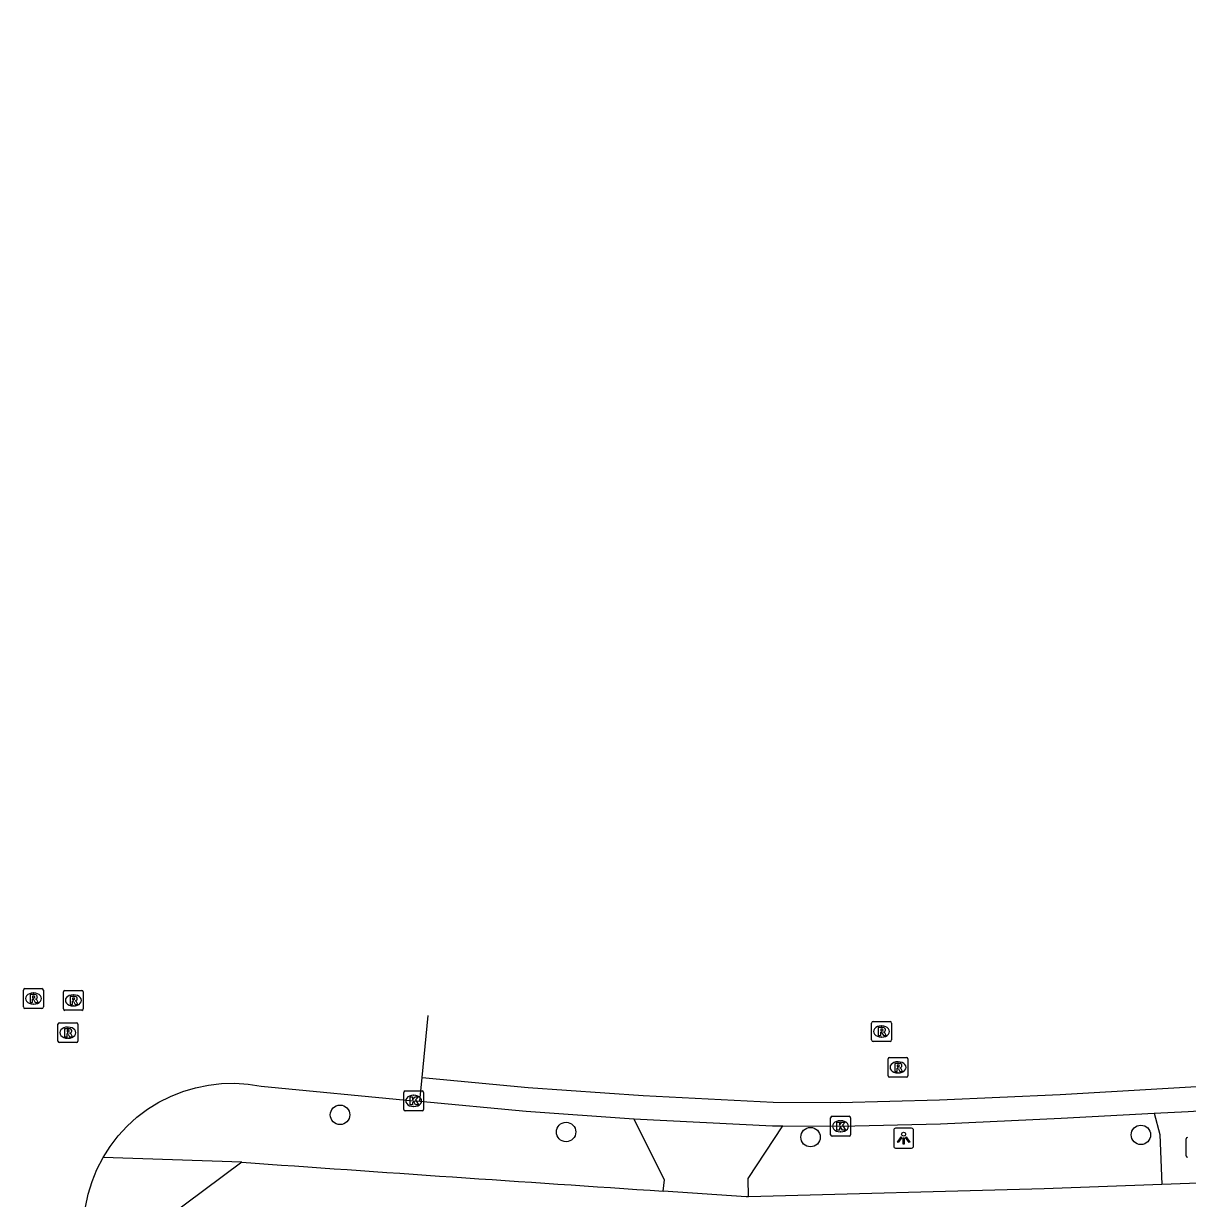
# Model space of a CAD drawing. Extents: x 157692 to 159670, y 381454 to 383289.
# Drawn here: x 159161.8 to 159220.3, y 382895.5 to 382954.6 of the extents above; entities that cross this region are included whole.
import ezdxf

# ---------------------------------------------------------------- set-up
doc = ezdxf.new("R2010")
doc.units = 0
for name, color, linetype in [('IMGEO_Boom', 7, 'Continuous'), ('IMGEO_Brandkraan', 7, 'Continuous'), ('IMGEO_Kolk', 7, 'Continuous'), ('IMGEO_Lichtpunt', 7, 'Continuous'), ('IMGEO_Rijbaan_lokaal_gesloten', 7, 'Continuous'), ('IMGEO_Rijbaan_lokaal_open', 7, 'Continuous'), ('IMGEO_Rioolput', 7, 'Continuous'), ('IMGEO_Voetpad_open', 7, 'Continuous')]:
    doc.layers.add(name, color=color, linetype=linetype)

msp = doc.modelspace()

# ---------------------------------------------------------------- linework, layer by layer
at = {"layer": 'IMGEO_Boom'}
for centre in [(159177.755, 382899.731), (159189.116, 382898.87), (159201.402, 382898.611), (159218.005, 382898.724)]:
    msp.add_circle(centre, 0.489, dxfattribs=at)
at = {"layer": 'IMGEO_Brandkraan'}
msp.add_line((159220.273, 382897.672), (159220.273, 382898.524), dxfattribs=at)
msp.add_lwpolyline([(159220.273, 382897.672), (159220.273, 382898.524)], dxfattribs=at)
for centre, start, end in [((159220.35, 382898.522), 91.55205, 178.44795), ((159220.35, 382898.522), 91.55205, 178.44795), ((159220.35, 382897.674), 181.55205, 268.44795), ((159220.35, 382897.674), 181.55205, 268.44795)]:
    msp.add_arc(centre, 0.0765, start, end, dxfattribs=at)
at = {"layer": 'IMGEO_Kolk'}
for p, q in [((159180.954, 382900.006), (159180.954, 382900.858)), ((159181.029, 382900.932), (159181.881, 382900.932)), ((159181.955, 382900.858), (159181.955, 382900.006)), ((159181.442, 382900.712), (159181.467, 382900.712)), ((159181.881, 382899.932), (159181.029, 382899.932)), ((159181.465, 382900.152), (159181.44, 382900.152)), ((159202.408, 382898.732), (159202.408, 382899.584)), ((159202.483, 382899.658), (159203.335, 382899.658)), ((159203.409, 382899.584), (159203.409, 382898.732)), ((159202.896, 382899.438), (159202.921, 382899.438)), ((159203.335, 382898.658), (159202.483, 382898.658)), ((159202.919, 382898.878), (159202.894, 382898.878))]:
    msp.add_line(p, q, dxfattribs=at)
for points in [[(159180.954, 382900.006), (159180.954, 382900.858)], [(159181.029, 382900.932), (159181.881, 382900.932)], [(159181.955, 382900.858), (159181.955, 382900.006)], [(159181.275, 382900.632), (159181.398, 382900.632), (159181.398, 382900.481), (159181.528, 382900.632), (159181.692, 382900.632), (159181.546, 382900.481), (159181.699, 382900.232), (159181.547, 382900.232), (159181.462, 382900.396), (159181.398, 382900.329), (159181.398, 382900.232), (159181.275, 382900.232), (159181.275, 382900.632)], [(159181.881, 382899.932), (159181.029, 382899.932)], [(159202.408, 382898.732), (159202.408, 382899.584)], [(159202.483, 382899.658), (159203.335, 382899.658)], [(159203.409, 382899.584), (159203.409, 382898.732)], [(159202.729, 382899.358), (159202.852, 382899.358), (159202.852, 382899.207), (159202.982, 382899.358), (159203.146, 382899.358), (159203, 382899.207), (159203.153, 382898.958), (159203.001, 382898.958), (159202.916, 382899.122), (159202.852, 382899.055), (159202.852, 382898.958), (159202.729, 382898.958), (159202.729, 382899.358)], [(159203.335, 382898.658), (159202.483, 382898.658)]]:
    msp.add_lwpolyline(points, dxfattribs=at)
for centre, start, end in [((159181.031, 382900.856), 91.55205, 178.44795), ((159181.031, 382900.856), 91.55205, 178.44795), ((159181.879, 382900.856), 1.55205, 88.44795), ((159181.879, 382900.856), 1.55205, 88.44795), ((159181.031, 382900.008), 181.55205, 268.44795), ((159181.031, 382900.008), 181.55205, 268.44795), ((159181.879, 382900.008), 271.55205, 358.44795), ((159181.879, 382900.008), 271.55205, 358.44795), ((159202.485, 382899.582), 91.55205, 178.44795), ((159202.485, 382899.582), 91.55205, 178.44795), ((159203.333, 382899.582), 1.55205, 88.44795), ((159203.333, 382899.582), 1.55205, 88.44795), ((159202.485, 382898.734), 181.55205, 268.44795), ((159202.485, 382898.734), 181.55205, 268.44795), ((159203.333, 382898.734), 271.55205, 358.44795), ((159203.333, 382898.734), 271.55205, 358.44795)]:
    msp.add_arc(centre, 0.0765, start, end, dxfattribs=at)
for centre, major_axis, ratio, start_param, end_param in [((159181.441, 382900.432), (-0.387, 0.002), 0.722429, 4.712389, 7.853982), ((159181.466, 382900.432), (-0.39, 0.002), 0.717154, 1.570796, 4.712389), ((159202.895, 382899.158), (-0.387, 0.002), 0.722429, 4.712389, 7.853982), ((159202.92, 382899.158), (-0.39, 0.002), 0.717154, 1.570796, 4.712389)]:
    msp.add_ellipse(centre, major_axis=major_axis, ratio=ratio, start_param=start_param, end_param=end_param, dxfattribs=at)
at = {"layer": 'IMGEO_Lichtpunt'}
for p, q in [((159206.484, 382899.057), (159205.676, 382899.057)), ((159206.484, 382899.057), (159205.676, 382899.057)), ((159205.582, 382898.962), (159205.582, 382898.155)), ((159205.582, 382898.962), (159205.582, 382898.155)), ((159206.578, 382898.155), (159206.578, 382898.962)), ((159206.578, 382898.155), (159206.578, 382898.962)), ((159205.676, 382898.061), (159206.484, 382898.061)), ((159205.676, 382898.061), (159206.484, 382898.061))]:
    msp.add_line(p, q, dxfattribs=at)
for points in [[(159205.956, 382898.626), (159205.995, 382898.598), (159205.807, 382898.336), (159205.769, 382898.363), (159205.956, 382898.626)], [(159206.058, 382898.578), (159206.105, 382898.578), (159206.105, 382898.256), (159206.058, 382898.256), (159206.058, 382898.578)], [(159206.168, 382898.598), (159206.206, 382898.625), (159206.393, 382898.363), (159206.354, 382898.335), (159206.168, 382898.598)]]:
    msp.add_lwpolyline(points, dxfattribs=at)
msp.add_circle((159206.081, 382898.76), 0.0994, dxfattribs=at)
for centre, start, end in [((159205.676, 382898.962), 90, 180), ((159205.676, 382898.962), 90, 180), ((159206.484, 382898.962), 0, 90), ((159206.484, 382898.962), 0, 90), ((159205.676, 382898.155), 180, 270), ((159205.676, 382898.155), 180, 270), ((159206.484, 382898.155), 270, 0), ((159206.484, 382898.155), 270, 360)]:
    msp.add_arc(centre, 0.0946, start, end, dxfattribs=at)
at = {"layer": 'IMGEO_Rijbaan_lokaal_gesloten'}
for points in [[(159181.882, 382901.605), (159187.215, 382901.109), (159192.99, 382900.695), (159199.519, 382900.374), (159202.896, 382900.358), (159207.891, 382900.486), (159213.944, 382900.757), (159228.238, 382901.592), (159238.876, 382902.432), (159249.93, 382903.657), (159264.009, 382905.712), (159267.856, 382906.411), (159281.746, 382909.36), (159284.996, 382910.149), (159291.943, 382912.032), (159300.113, 382914.423), (159304.58, 382915.812), (159393.282, 382944.582), (159407.967, 382949.622), (159419.048, 382954.586)], [(159181.882, 382901.605), (159182.177, 382904.717), (159182.177, 382904.717)], [(159181.769, 382900.41), (159181.882, 382901.605)], [(159181.769, 382900.41), (159187.117, 382899.913), (159192.516, 382899.526)], [(159200.011, 382899.172), (159202.909, 382899.159), (159207.933, 382899.287), (159214.003, 382899.558), (159218.678, 382899.808)], [(159218.678, 382899.808), (159220.385, 382899.9), (159221.741, 382899.984), (159222.136, 382900.009), (159224.363, 382900.137)], [(159192.516, 382899.526), (159199.487, 382899.174), (159200.011, 382899.172)]]:
    msp.add_lwpolyline(points, dxfattribs=at)
at = {"layer": 'IMGEO_Rijbaan_lokaal_open'}
for points in [[(159165.844, 382897.582), (159166.2, 382898.144), (159166.605, 382898.671), (159167.056, 382899.16), (159167.548, 382899.607), (159168.078, 382900.008), (159168.642, 382900.36), (159169.235, 382900.66), (159169.853, 382900.906), (159170.49, 382901.096), (159171.142, 382901.229), (159171.802, 382901.302), (159172.467, 382901.316), (159173.13, 382901.271), (159173.787, 382901.167), (159181.454, 382900.43), (159181.769, 382900.41)], [(159164.071, 382890.309), (159164.928, 382894.897), (159164.957, 382895.089), (159165.094, 382895.74), (159165.289, 382896.376), (159165.539, 382896.991), (159165.844, 382897.582)]]:
    msp.add_lwpolyline(points, dxfattribs=at)
at = {"layer": 'IMGEO_Rioolput'}
for p, q in [((159161.92, 382906.078), (159162.772, 382906.078)), ((159161.845, 382905.152), (159161.845, 382906.004)), ((159162.333, 382905.858), (159162.358, 382905.858)), ((159162.846, 382906.004), (159162.846, 382905.152)), ((159163.851, 382905.058), (159163.851, 382905.91)), ((159163.926, 382905.984), (159164.778, 382905.984)), ((159164.339, 382905.764), (159164.364, 382905.764)), ((159164.852, 382905.91), (159164.852, 382905.058)), ((159162.772, 382905.078), (159161.92, 382905.078)), ((159162.356, 382905.298), (159162.331, 382905.298)), ((159164.778, 382904.984), (159163.926, 382904.984)), ((159164.362, 382905.204), (159164.337, 382905.204)), ((159163.65, 382904.36), (159164.502, 382904.36)), ((159204.472, 382903.494), (159204.472, 382904.346)), ((159204.547, 382904.42), (159205.399, 382904.42)), ((159205.473, 382904.346), (159205.473, 382903.494)), ((159163.575, 382903.434), (159163.575, 382904.286)), ((159164.063, 382904.14), (159164.088, 382904.14)), ((159164.576, 382904.286), (159164.576, 382903.434)), ((159204.96, 382904.2), (159204.985, 382904.2)), ((159164.502, 382903.36), (159163.65, 382903.36)), ((159164.086, 382903.58), (159164.061, 382903.58)), ((159205.399, 382903.42), (159204.547, 382903.42)), ((159204.983, 382903.64), (159204.958, 382903.64)), ((159205.298, 382901.691), (159205.298, 382902.543)), ((159205.373, 382902.617), (159206.225, 382902.617)), ((159206.299, 382902.543), (159206.299, 382901.691)), ((159205.786, 382902.397), (159205.811, 382902.397)), ((159206.225, 382901.617), (159205.373, 382901.617)), ((159205.809, 382901.837), (159205.784, 382901.837))]:
    msp.add_line(p, q, dxfattribs=at)
for points in [[(159161.92, 382906.078), (159162.772, 382906.078)], [(159161.845, 382905.152), (159161.845, 382906.004)], [(159162.434, 382905.776), (159162.182, 382905.778), (159162.182, 382905.378)], [(159162.182, 382905.378), (159162.306, 382905.378), (159162.306, 382905.54), (159162.317, 382905.54)], [(159162.36, 382905.697), (159162.306, 382905.697), (159162.306, 382905.616)], [(159162.306, 382905.616), (159162.358, 382905.616)], [(159162.364, 382905.511), (159162.435, 382905.378), (159162.575, 382905.378), (159162.51, 382905.504)], [(159162.846, 382906.004), (159162.846, 382905.152)], [(159163.851, 382905.058), (159163.851, 382905.91)], [(159163.926, 382905.984), (159164.778, 382905.984)], [(159164.44, 382905.682), (159164.188, 382905.684), (159164.188, 382905.284)], [(159164.366, 382905.603), (159164.312, 382905.603), (159164.312, 382905.522)], [(159164.312, 382905.522), (159164.364, 382905.522)], [(159164.852, 382905.91), (159164.852, 382905.058)], [(159162.772, 382905.078), (159161.92, 382905.078)], [(159164.778, 382904.984), (159163.926, 382904.984)], [(159164.188, 382905.284), (159164.312, 382905.284), (159164.312, 382905.446), (159164.323, 382905.446)], [(159164.37, 382905.417), (159164.441, 382905.284), (159164.581, 382905.284), (159164.516, 382905.41)], [(159163.65, 382904.36), (159164.502, 382904.36)], [(159204.472, 382903.494), (159204.472, 382904.346)], [(159204.547, 382904.42), (159205.399, 382904.42)], [(159205.473, 382904.346), (159205.473, 382903.494)], [(159163.575, 382903.434), (159163.575, 382904.286)], [(159164.164, 382904.058), (159163.912, 382904.06), (159163.912, 382903.66)], [(159163.912, 382903.66), (159164.036, 382903.66), (159164.036, 382903.822), (159164.047, 382903.822)], [(159164.09, 382903.979), (159164.036, 382903.979), (159164.036, 382903.898)], [(159164.036, 382903.898), (159164.088, 382903.898)], [(159164.094, 382903.793), (159164.165, 382903.66), (159164.305, 382903.66), (159164.24, 382903.786)], [(159164.576, 382904.286), (159164.576, 382903.434)], [(159205.061, 382904.118), (159204.809, 382904.12), (159204.809, 382903.72)], [(159204.809, 382903.72), (159204.933, 382903.72), (159204.933, 382903.882), (159204.944, 382903.882)], [(159204.987, 382904.039), (159204.933, 382904.039), (159204.933, 382903.958)], [(159204.933, 382903.958), (159204.985, 382903.958)], [(159204.991, 382903.853), (159205.062, 382903.72), (159205.202, 382903.72), (159205.137, 382903.846)], [(159164.502, 382903.36), (159163.65, 382903.36)], [(159205.399, 382903.42), (159204.547, 382903.42)], [(159205.298, 382901.691), (159205.298, 382902.543)], [(159205.373, 382902.617), (159206.225, 382902.617)], [(159206.299, 382902.543), (159206.299, 382901.691)], [(159205.887, 382902.315), (159205.635, 382902.317), (159205.635, 382901.917)], [(159205.635, 382901.917), (159205.759, 382901.917), (159205.759, 382902.079), (159205.77, 382902.079)], [(159205.813, 382902.236), (159205.759, 382902.236), (159205.759, 382902.155)], [(159205.759, 382902.155), (159205.811, 382902.155)], [(159205.817, 382902.05), (159205.888, 382901.917), (159206.028, 382901.917), (159205.963, 382902.043)], [(159206.225, 382901.617), (159205.373, 382901.617)]]:
    msp.add_lwpolyline(points, dxfattribs=at)
for centre, radius, start, end in [((159161.922, 382906.002), 0.0765, 91.55205, 178.44795), ((159161.922, 382906.002), 0.0765, 91.55205, 178.44795), ((159162.77, 382906.002), 0.0765, 1.55205, 88.44795), ((159162.77, 382906.002), 0.0765, 1.55205, 88.44795), ((159162.316, 382905.487), 0.0533, 26.02933, 88.69889), ((159162.342, 382905.805), 0.19, 274.7715, 282.96867), ((159162.366, 382905.601), 0.0964, 77.00612, 93.18647), ((159162.38, 382905.658), 0.0378, 276.66336, 79.67722), ((159162.433, 382905.666), 0.109, 350.36119, 89.41601), ((159162.431, 382905.666), 0.112, 277.58423, 350.98172), ((159162.415, 382905.451), 0.108, 29.51342, 73.79051), ((159163.928, 382905.908), 0.0765, 91.55205, 178.44795), ((159163.928, 382905.908), 0.0765, 91.55205, 178.44795), ((159164.348, 382905.711), 0.19, 274.7715, 282.96867), ((159164.372, 382905.507), 0.0964, 77.00612, 93.18647), ((159164.386, 382905.564), 0.0378, 276.66336, 79.67722), ((159164.439, 382905.572), 0.109, 350.36119, 89.41601), ((159164.437, 382905.572), 0.112, 277.58423, 350.98172), ((159164.776, 382905.908), 0.0765, 1.55205, 88.44795), ((159164.776, 382905.908), 0.0765, 1.55205, 88.44795), ((159161.922, 382905.154), 0.0765, 181.55205, 268.44795), ((159161.922, 382905.154), 0.0765, 181.55205, 268.44795), ((159162.77, 382905.154), 0.0765, 271.55205, 358.44795), ((159162.77, 382905.154), 0.0765, 271.55205, 358.44795), ((159163.928, 382905.06), 0.0765, 181.55205, 268.44795), ((159163.928, 382905.06), 0.0765, 181.55205, 268.44795), ((159164.322, 382905.393), 0.0533, 26.02933, 88.69889), ((159164.421, 382905.357), 0.108, 29.51342, 73.79051), ((159164.776, 382905.06), 0.0765, 271.55205, 358.44795), ((159164.776, 382905.06), 0.0765, 271.55205, 358.44795), ((159163.652, 382904.284), 0.0765, 91.55205, 178.44795), ((159163.652, 382904.284), 0.0765, 91.55205, 178.44795), ((159164.5, 382904.284), 0.0765, 1.55205, 88.44795), ((159164.5, 382904.284), 0.0765, 1.55205, 88.44795), ((159204.549, 382904.344), 0.0765, 91.55205, 178.44795), ((159204.549, 382904.344), 0.0765, 91.55205, 178.44795), ((159205.397, 382904.344), 0.0765, 1.55205, 88.44795), ((159205.397, 382904.344), 0.0765, 1.55205, 88.44795), ((159164.046, 382903.769), 0.0533, 26.02933, 88.69889), ((159164.072, 382904.087), 0.19, 274.7715, 282.96867), ((159164.096, 382903.883), 0.0964, 77.00612, 93.18647), ((159164.11, 382903.94), 0.0378, 276.66336, 79.67722), ((159164.163, 382903.948), 0.109, 350.36119, 89.41601), ((159164.161, 382903.948), 0.112, 277.58423, 350.98172), ((159164.145, 382903.733), 0.108, 29.51342, 73.79051), ((159204.943, 382903.829), 0.0533, 26.02933, 88.69889), ((159204.969, 382904.147), 0.19, 274.7715, 282.96867), ((159204.993, 382903.943), 0.0964, 77.00612, 93.18647), ((159205.007, 382904), 0.0378, 276.66336, 79.67722), ((159205.06, 382904.008), 0.109, 350.36119, 89.41601), ((159205.058, 382904.008), 0.112, 277.58423, 350.98172), ((159205.042, 382903.793), 0.108, 29.51342, 73.79051), ((159163.652, 382903.436), 0.0765, 181.55205, 268.44795), ((159163.652, 382903.436), 0.0765, 181.55205, 268.44795), ((159164.5, 382903.436), 0.0765, 271.55205, 358.44795), ((159164.5, 382903.436), 0.0765, 271.55205, 358.44795), ((159204.549, 382903.496), 0.0765, 181.55205, 268.44795), ((159204.549, 382903.496), 0.0765, 181.55205, 268.44795), ((159205.397, 382903.496), 0.0765, 271.55205, 358.44795), ((159205.397, 382903.496), 0.0765, 271.55205, 358.44795), ((159205.375, 382902.541), 0.0765, 91.55205, 178.44795), ((159205.375, 382902.541), 0.0765, 91.55205, 178.44795), ((159206.223, 382902.541), 0.0765, 1.55205, 88.44795), ((159206.223, 382902.541), 0.0765, 1.55205, 88.44795), ((159205.769, 382902.026), 0.0533, 26.02933, 88.69889), ((159205.795, 382902.344), 0.19, 274.7715, 282.96867), ((159205.819, 382902.14), 0.0964, 77.00612, 93.18647), ((159205.833, 382902.197), 0.0378, 276.66336, 79.67722), ((159205.886, 382902.205), 0.109, 350.36119, 89.41601), ((159205.884, 382902.205), 0.112, 277.58423, 350.98172), ((159205.868, 382901.99), 0.108, 29.51342, 73.79051), ((159205.375, 382901.693), 0.0765, 181.55205, 268.44795), ((159205.375, 382901.693), 0.0765, 181.55205, 268.44795), ((159206.223, 382901.693), 0.0765, 271.55205, 358.44795), ((159206.223, 382901.693), 0.0765, 271.55205, 358.44795)]:
    msp.add_arc(centre, radius, start, end, dxfattribs=at)
for centre, major_axis, ratio, start_param, end_param in [((159162.332, 382905.578), (-0.387, 0.002), 0.722429, 4.712389, 7.853982), ((159162.357, 382905.578), (-0.39, 0.002), 0.717154, 1.570796, 4.712389), ((159164.338, 382905.484), (-0.387, 0.002), 0.722429, 4.712389, 7.853982), ((159164.363, 382905.484), (-0.39, 0.002), 0.717154, 1.570796, 4.712389), ((159164.062, 382903.86), (-0.387, 0.002), 0.722429, 4.712389, 7.853982), ((159164.087, 382903.86), (-0.39, 0.002), 0.717154, 1.570796, 4.712389), ((159204.959, 382903.92), (-0.387, 0.002), 0.722429, 4.712389, 7.853982), ((159204.984, 382903.92), (-0.39, 0.002), 0.717154, 1.570796, 4.712389), ((159205.785, 382902.117), (-0.387, 0.002), 0.722429, 4.712389, 7.853982), ((159205.81, 382902.117), (-0.39, 0.002), 0.717154, 1.570796, 4.712389)]:
    msp.add_ellipse(centre, major_axis=major_axis, ratio=ratio, start_param=start_param, end_param=end_param, dxfattribs=at)
at = {"layer": 'IMGEO_Voetpad_open'}
for points in [[(159218.678, 382899.808), (159218.955, 382898.745), (159219.06, 382896.232)], [(159193.995, 382895.895), (159194.07, 382896.47), (159192.516, 382899.526)], [(159198.286, 382895.613), (159198.262, 382896.537), (159200.011, 382899.172)], [(159172.825, 382897.345), (159165.844, 382897.582)], [(159172.825, 382897.345), (159168.086, 382893.817), (159167.324, 382889.668), (159167.684, 382889.64), (159166.596, 382884.269)], [(159219.06, 382896.232), (159213.144, 382896.01), (159198.286, 382895.613)], [(159224.623, 382896.44), (159221.838, 382896.336), (159219.06, 382896.232)], [(159198.286, 382895.613), (159198.164, 382895.618), (159193.995, 382895.895)]]:
    msp.add_lwpolyline(points, dxfattribs=at)
msp.add_arc((159642.424, 389598.218), 6717.308, 265.991254, 266.1722483, dxfattribs=at)

doc.saveas('drawing.dxf')
